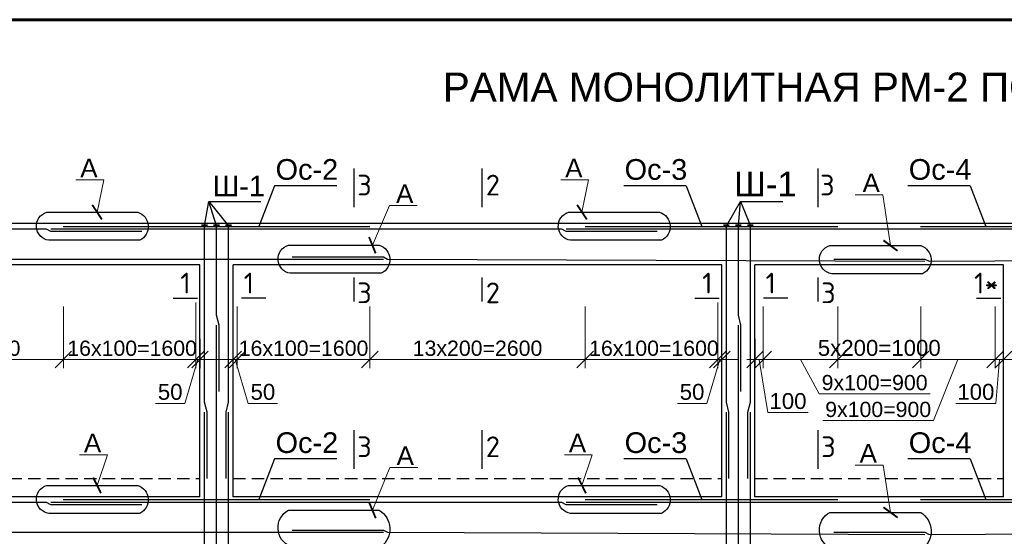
# Model space of a CAD drawing. Header units: millimetres. Extents: x 2063114 to 14983986, y -126020516 to 213791.
# Tile 560 of 656: x 2331580 to 2343467, y -348432 to -342191. Entities that reach past the tile are written whole.
import ezdxf

# ---------------------------------------------------------------- set-up
doc = ezdxf.new("R2010")
doc.units = ezdxf.units.MM
doc.linetypes.add('штриховая', pattern=[0.75, 0.5, -0.25])
doc.layers.get('Defpoints').update_dxf_attribs({"color": 6, "lineweight": 35})
doc.layers.add('.', color=7, linetype='Continuous', lineweight=15)
doc.layers.add('РАЗМЕР АР', color=150, linetype='Continuous', lineweight=20)
doc.styles.add('ISOCPEUR', font='isocpeui.ttf', dxfattribs={"height": 300})
doc.styles.add('seviyorum', font='times.ttf')
doc.styles.get("Standard").update_dxf_attribs({"font": 'arial.ttf'})
doc.dimstyles.new('1-100', dxfattribs={"dimtxt": 300, "dimasz": 250, "dimexe": 130, "dimexo": 130, "dimgap": 50, "dimtad": 1, "dimdec": 0, "dimtxsty": 'seviyorum', "dimblk": 'OBLIQUE', "dimcen": 250, "dimdle": 125, "dimclrd": 256, "dimclre": 256, "dimclrt": 256, "dimadec": 0, "dimazin": 0, "dimtfac": 1, "dimtdec": 0, "dimtmove": 1, "dimatfit": 3, "dimldrblk": 'OBLIQUE', "dimfxl": 200, "dimlwd": -1, "dimlwe": -1, "dimarcsym": 0})
doc.dimstyles.new('1-50 gbgggn', dxfattribs={"dimscale": 0, "dimtxt": 250, "dimasz": 150, "dimexe": 25, "dimexo": 200, "dimgap": 100, "dimtad": 1, "dimdec": 0, "dimlfac": 0.5, "dimtxsty": 'ISOCPEUR', "dimblk": 'ARCHTICK', "dimcen": 100, "dimdle": 100, "dimclrd": 167, "dimclre": 167, "dimadec": 0, "dimazin": 0, "dimtfac": 1, "dimtdec": 0, "dimtmove": 1, "dimatfit": 3, "dimfxl": 1.25, "dimlwd": 5, "dimlwe": 5, "dimarcsym": 0})

# ---------------------------------------------------------------- blocks, each defined once
blk = doc.blocks.new('*U1594')
at = {"color": 0, "lineweight": 60, "ltscale": 25}
blk.add_lwpolyline([(-57400, 41500), (-500, 41500), (-500, 500), (-57400, 500)], close=True, dxfattribs=at)
blk = doc.blocks.new('_ArchTick')
at = {"color": 0, "linetype": 'ByBlock', "const_width": 0.15}
blk.add_lwpolyline([(-0.5, -0.5), (0.5, 0.5)], dxfattribs=at)
blk = doc.blocks.new('_Oblique')
at = {"color": 0, "linetype": 'ByBlock', "lineweight": -2}
blk.add_line((-0.5, -0.5), (0.5, 0.5), dxfattribs=at)
blk = doc.blocks.new('*D1635')
at = {"layer": 'Defpoints', "color": 0, "lineweight": 30, "ltscale": 100, "transparency": 16777216}
for p in [(2329507, -345553), (2332107, -345553), (2332107, -346295)]:
    blk.add_point(p, dxfattribs=at)
at = {"layer": 'РАЗМЕР АР', "ltscale": 100, "transparency": 16777216}
for p, q in [((2329507, -345657), (2329507, -346399)), ((2332107, -345657), (2332107, -346399)), ((2329407, -346295), (2332207, -346295))]:
    blk.add_line(p, q, dxfattribs=at)
at = {"layer": 'РАЗМЕР АР', "ltscale": 100, "transparency": 16777216, "xscale": 200, "yscale": 200, "zscale": 200, "rotation": 180}
blk.add_blockref('_Oblique', (2329507, -346295), dxfattribs=at)
at = {"layer": 'РАЗМЕР АР', "ltscale": 100, "transparency": 16777216, "xscale": 200, "yscale": 200, "zscale": 200}
blk.add_blockref('_Oblique', (2332107, -346295), dxfattribs=at)
at = {"layer": 'РАЗМЕР АР', "ltscale": 100, "transparency": 16777216, "insert": (2330807, -346161), "char_height": 192, "attachment_point": 5}
blk.add_mtext('{\\H0.95833x;13x200=2600}', dxfattribs=at)
blk = doc.blocks.new('*D1637')
at = {"layer": 'Defpoints', "color": 0, "lineweight": 30, "ltscale": 100, "transparency": 16777216}
for p in [(2333707, -345503), (2333757, -345943), (2333757, -346295)]:
    blk.add_point(p, dxfattribs=at)
at = {"layer": 'РАЗМЕР АР', "ltscale": 100, "transparency": 16777216}
for p, q in [((2333707, -345607), (2333707, -346399)), ((2333757, -346047), (2333757, -346399)), ((2333707, -346295), (2333507, -346295)), ((2333732, -346295), (2333574, -346826)), ((2333707, -346295), (2333757, -346295)), ((2333707, -346295), (2333757, -346295)), ((2333757, -346295), (2333957, -346295)), ((2333574, -346826), (2333220, -346826))]:
    blk.add_line(p, q, dxfattribs=at)
at = {"layer": 'РАЗМЕР АР', "ltscale": 100, "transparency": 16777216, "xscale": 200, "yscale": 200, "zscale": 200}
blk.add_blockref('_Oblique', (2333707, -346295), dxfattribs=at)
at = {"layer": 'РАЗМЕР АР', "ltscale": 100, "transparency": 16777216, "xscale": 200, "yscale": 200, "zscale": 200, "rotation": 180}
blk.add_blockref('_Oblique', (2333757, -346295), dxfattribs=at)
at = {"layer": 'РАЗМЕР АР', "ltscale": 100, "transparency": 16777216, "insert": (2333397, -346688), "char_height": 192, "attachment_point": 5}
blk.add_mtext('50', dxfattribs=at)
blk = doc.blocks.new('*D1638')
at = {"layer": 'Defpoints', "color": 0, "lineweight": 30, "ltscale": 100, "transparency": 16777216}
for p in [(2333707, -345503), (2332107, -345553), (2333707, -346295)]:
    blk.add_point(p, dxfattribs=at)
at = {"layer": 'РАЗМЕР АР', "ltscale": 100, "transparency": 16777216}
for p, q in [((2332107, -345657), (2332107, -346399)), ((2333707, -345607), (2333707, -346399)), ((2332007, -346295), (2333807, -346295))]:
    blk.add_line(p, q, dxfattribs=at)
at = {"layer": 'РАЗМЕР АР', "ltscale": 100, "transparency": 16777216, "xscale": 200, "yscale": 200, "zscale": 200, "rotation": 180}
blk.add_blockref('_Oblique', (2332107, -346295), dxfattribs=at)
at = {"layer": 'РАЗМЕР АР', "ltscale": 100, "transparency": 16777216, "xscale": 200, "yscale": 200, "zscale": 200}
blk.add_blockref('_Oblique', (2333707, -346295), dxfattribs=at)
at = {"layer": 'РАЗМЕР АР', "ltscale": 100, "transparency": 16777216, "insert": (2332937, -346161), "char_height": 192, "attachment_point": 5}
blk.add_mtext('{\\H0.95833x;16x100=1600}', dxfattribs=at)
blk = doc.blocks.new('*D1645')
at = {"layer": 'Defpoints', "color": 0, "lineweight": 30, "ltscale": 100, "transparency": 16777216}
for p in [(2335807, -345553), (2338407, -345553), (2338407, -346295)]:
    blk.add_point(p, dxfattribs=at)
at = {"layer": 'РАЗМЕР АР', "ltscale": 100, "transparency": 16777216}
for p, q in [((2335807, -345657), (2335807, -346399)), ((2338407, -345657), (2338407, -346399)), ((2335707, -346295), (2338507, -346295))]:
    blk.add_line(p, q, dxfattribs=at)
at = {"layer": 'РАЗМЕР АР', "ltscale": 100, "transparency": 16777216, "xscale": 200, "yscale": 200, "zscale": 200, "rotation": 180}
blk.add_blockref('_Oblique', (2335807, -346295), dxfattribs=at)
at = {"layer": 'РАЗМЕР АР', "ltscale": 100, "transparency": 16777216, "xscale": 200, "yscale": 200, "zscale": 200}
blk.add_blockref('_Oblique', (2338407, -346295), dxfattribs=at)
at = {"layer": 'РАЗМЕР АР', "ltscale": 100, "transparency": 16777216, "insert": (2337107, -346161), "char_height": 192, "attachment_point": 5}
blk.add_mtext('{\\H0.95833x;13x200=2600}', dxfattribs=at)
blk = doc.blocks.new('*D1646')
at = {"layer": 'Defpoints', "color": 0, "lineweight": 30, "ltscale": 100, "transparency": 16777216}
for p in [(2334207, -345553), (2335807, -345553), (2334207, -346295)]:
    blk.add_point(p, dxfattribs=at)
at = {"layer": 'РАЗМЕР АР', "ltscale": 100, "transparency": 16777216}
for p, q in [((2334207, -345657), (2334207, -346399)), ((2335807, -345657), (2335807, -346399)), ((2335907, -346295), (2334107, -346295))]:
    blk.add_line(p, q, dxfattribs=at)
at = {"layer": 'РАЗМЕР АР', "ltscale": 100, "transparency": 16777216, "xscale": 200, "yscale": 200, "zscale": 200, "rotation": 180}
blk.add_blockref('_Oblique', (2334207, -346295), dxfattribs=at)
at = {"layer": 'РАЗМЕР АР', "ltscale": 100, "transparency": 16777216, "xscale": 200, "yscale": 200, "zscale": 200}
blk.add_blockref('_Oblique', (2335807, -346295), dxfattribs=at)
at = {"layer": 'РАЗМЕР АР', "ltscale": 100, "transparency": 16777216, "insert": (2335007, -346161), "char_height": 192, "attachment_point": 5}
blk.add_mtext('{\\H0.95833x;16x100=1600}', dxfattribs=at)
blk = doc.blocks.new('*D1647')
at = {"layer": 'Defpoints', "color": 0, "lineweight": 30, "ltscale": 100, "transparency": 16777216}
for p in [(2340007, -345503), (2340057, -345943), (2340057, -346295)]:
    blk.add_point(p, dxfattribs=at)
at = {"layer": 'РАЗМЕР АР', "ltscale": 100, "transparency": 16777216}
for p, q in [((2340007, -345607), (2340007, -346399)), ((2340057, -346047), (2340057, -346399)), ((2340007, -346295), (2339807, -346295)), ((2340032, -346295), (2339874, -346826)), ((2340007, -346295), (2340057, -346295)), ((2340007, -346295), (2340057, -346295)), ((2340057, -346295), (2340257, -346295)), ((2339874, -346826), (2339520, -346826))]:
    blk.add_line(p, q, dxfattribs=at)
at = {"layer": 'РАЗМЕР АР', "ltscale": 100, "transparency": 16777216, "xscale": 200, "yscale": 200, "zscale": 200}
blk.add_blockref('_Oblique', (2340007, -346295), dxfattribs=at)
at = {"layer": 'РАЗМЕР АР', "ltscale": 100, "transparency": 16777216, "xscale": 200, "yscale": 200, "zscale": 200, "rotation": 180}
blk.add_blockref('_Oblique', (2340057, -346295), dxfattribs=at)
at = {"layer": 'РАЗМЕР АР', "ltscale": 100, "transparency": 16777216, "insert": (2339697, -346688), "char_height": 192, "attachment_point": 5}
blk.add_mtext('50', dxfattribs=at)
blk = doc.blocks.new('*D1648')
at = {"layer": 'Defpoints', "color": 0, "lineweight": 30, "ltscale": 100, "transparency": 16777216}
for p in [(2340007, -345503), (2338407, -345553), (2340007, -346295)]:
    blk.add_point(p, dxfattribs=at)
at = {"layer": 'РАЗМЕР АР', "ltscale": 100, "transparency": 16777216}
for p, q in [((2338407, -345657), (2338407, -346399)), ((2340007, -345607), (2340007, -346399)), ((2338307, -346295), (2340107, -346295))]:
    blk.add_line(p, q, dxfattribs=at)
at = {"layer": 'РАЗМЕР АР', "ltscale": 100, "transparency": 16777216, "xscale": 200, "yscale": 200, "zscale": 200, "rotation": 180}
blk.add_blockref('_Oblique', (2338407, -346295), dxfattribs=at)
at = {"layer": 'РАЗМЕР АР', "ltscale": 100, "transparency": 16777216, "xscale": 200, "yscale": 200, "zscale": 200}
blk.add_blockref('_Oblique', (2340007, -346295), dxfattribs=at)
at = {"layer": 'РАЗМЕР АР', "ltscale": 100, "transparency": 16777216, "insert": (2339237, -346161), "char_height": 192, "attachment_point": 5}
blk.add_mtext('{\\H0.95833x;16x100=1600}', dxfattribs=at)
blk = doc.blocks.new('*D1649')
at = {"layer": 'Defpoints', "color": 0, "lineweight": 30, "ltscale": 100, "transparency": 16777216}
for p in [(2334207, -345553), (2334157, -345943), (2334157, -346295)]:
    blk.add_point(p, dxfattribs=at)
at = {"layer": 'РАЗМЕР АР', "ltscale": 100, "transparency": 16777216}
for p, q in [((2334207, -345657), (2334207, -346399)), ((2334157, -346047), (2334157, -346399)), ((2334157, -346295), (2333957, -346295)), ((2334207, -346295), (2334157, -346295)), ((2334207, -346295), (2334157, -346295)), ((2334182, -346295), (2334339, -346826)), ((2334207, -346295), (2334407, -346295)), ((2334339, -346826), (2334694, -346826))]:
    blk.add_line(p, q, dxfattribs=at)
at = {"layer": 'РАЗМЕР АР', "ltscale": 100, "transparency": 16777216, "xscale": 200, "yscale": 200, "zscale": 200}
blk.add_blockref('_Oblique', (2334157, -346295), dxfattribs=at)
at = {"layer": 'РАЗМЕР АР', "ltscale": 100, "transparency": 16777216, "xscale": 200, "yscale": 200, "zscale": 200, "rotation": 180}
blk.add_blockref('_Oblique', (2334207, -346295), dxfattribs=at)
at = {"layer": 'РАЗМЕР АР', "ltscale": 100, "transparency": 16777216, "insert": (2334516, -346688), "char_height": 192, "attachment_point": 5}
blk.add_mtext('50', dxfattribs=at)
blk = doc.blocks.new('*D1609')
at = {"layer": 'Defpoints', "color": 0, "lineweight": 30, "ltscale": 100, "transparency": 16777216}
for p in [(2340557, -345553), (2340457, -345943), (2340457, -346295)]:
    blk.add_point(p, dxfattribs=at)
at = {"layer": 'РАЗМЕР АР', "ltscale": 100, "transparency": 16777216}
for p, q in [((2340557, -345657), (2340557, -346399)), ((2340457, -346047), (2340457, -346399)), ((2340657, -346295), (2340357, -346295)), ((2340507, -346295), (2340613, -346937)), ((2340613, -346937), (2341098, -346937))]:
    blk.add_line(p, q, dxfattribs=at)
at = {"layer": 'РАЗМЕР АР', "ltscale": 100, "transparency": 16777216, "xscale": 200, "yscale": 200, "zscale": 200, "rotation": 180}
blk.add_blockref('_Oblique', (2340457, -346295), dxfattribs=at)
at = {"layer": 'РАЗМЕР АР', "ltscale": 100, "transparency": 16777216, "xscale": 200, "yscale": 200, "zscale": 200}
blk.add_blockref('_Oblique', (2340557, -346295), dxfattribs=at)
at = {"layer": 'РАЗМЕР АР', "ltscale": 100, "transparency": 16777216, "insert": (2340855, -346799), "char_height": 192, "attachment_point": 5}
blk.add_mtext('100', dxfattribs=at)
blk = doc.blocks.new('*D1610')
at = {"layer": 'Defpoints', "color": 0, "lineweight": 30, "ltscale": 100, "transparency": 16777216}
for p in [(2340557, -345553), (2341457, -345553), (2340557, -346295)]:
    blk.add_point(p, dxfattribs=at)
at = {"layer": 'РАЗМЕР АР', "ltscale": 100, "transparency": 16777216}
for p, q in [((2340557, -345657), (2340557, -346399)), ((2341457, -345657), (2341457, -346399)), ((2341557, -346295), (2340457, -346295)), ((2341007, -346295), (2341233, -346710)), ((2341233, -346710), (2342570, -346710))]:
    blk.add_line(p, q, dxfattribs=at)
at = {"layer": 'РАЗМЕР АР', "ltscale": 100, "transparency": 16777216, "xscale": 200, "yscale": 200, "zscale": 200, "rotation": 180}
blk.add_blockref('_Oblique', (2340557, -346295), dxfattribs=at)
at = {"layer": 'РАЗМЕР АР', "ltscale": 100, "transparency": 16777216, "xscale": 200, "yscale": 200, "zscale": 200}
blk.add_blockref('_Oblique', (2341457, -346295), dxfattribs=at)
at = {"layer": 'РАЗМЕР АР', "ltscale": 100, "transparency": 16777216, "insert": (2341901, -346576), "char_height": 192, "attachment_point": 5}
blk.add_mtext('{\\H0.95833x;9x100=900}', dxfattribs=at)
blk = doc.blocks.new('*D1611')
at = {"layer": 'Defpoints', "color": 0, "lineweight": 30, "ltscale": 100, "transparency": 16777216}
for p in [(2343357, -345553), (2343457, -345943), (2343457, -346295)]:
    blk.add_point(p, dxfattribs=at)
at = {"layer": 'РАЗМЕР АР', "ltscale": 100, "transparency": 16777216}
for p, q in [((2343357, -345657), (2343357, -346399)), ((2343457, -346047), (2343457, -346399)), ((2343257, -346295), (2343557, -346295)), ((2343407, -346295), (2343366, -346826)), ((2343366, -346826), (2342880, -346826))]:
    blk.add_line(p, q, dxfattribs=at)
at = {"layer": 'РАЗМЕР АР', "ltscale": 100, "transparency": 16777216, "xscale": 200, "yscale": 200, "zscale": 200, "rotation": 180}
blk.add_blockref('_Oblique', (2343357, -346295), dxfattribs=at)
at = {"layer": 'РАЗМЕР АР', "ltscale": 100, "transparency": 16777216, "xscale": 200, "yscale": 200, "zscale": 200}
blk.add_blockref('_Oblique', (2343457, -346295), dxfattribs=at)
at = {"layer": 'РАЗМЕР АР', "ltscale": 100, "transparency": 16777216, "insert": (2343123, -346688), "char_height": 192, "attachment_point": 5}
blk.add_mtext('100', dxfattribs=at)
blk = doc.blocks.new('*D1612')
at = {"layer": 'Defpoints', "color": 0, "lineweight": 30, "ltscale": 100, "transparency": 16777216}
for p in [(2342457, -345553), (2343357, -345553), (2343357, -346295)]:
    blk.add_point(p, dxfattribs=at)
at = {"layer": 'РАЗМЕР АР', "ltscale": 100, "transparency": 16777216}
for p, q in [((2342457, -345657), (2342457, -346399)), ((2343357, -345657), (2343357, -346399)), ((2342357, -346295), (2343457, -346295)), ((2342907, -346295), (2342612, -347034)), ((2342612, -347034), (2341276, -347034))]:
    blk.add_line(p, q, dxfattribs=at)
at = {"layer": 'РАЗМЕР АР', "ltscale": 100, "transparency": 16777216, "xscale": 200, "yscale": 200, "zscale": 200, "rotation": 180}
blk.add_blockref('_Oblique', (2342457, -346295), dxfattribs=at)
at = {"layer": 'РАЗМЕР АР', "ltscale": 100, "transparency": 16777216, "xscale": 200, "yscale": 200, "zscale": 200}
blk.add_blockref('_Oblique', (2343357, -346295), dxfattribs=at)
at = {"layer": 'РАЗМЕР АР', "ltscale": 100, "transparency": 16777216, "insert": (2341944, -346900), "char_height": 192, "attachment_point": 5}
blk.add_mtext('{\\H0.95833x;9x100=900}', dxfattribs=at)
blk = doc.blocks.new('*D1613')
at = {"layer": 'Defpoints', "color": 0, "lineweight": 30, "transparency": 16777216}
for p in [(2341457, -345553), (2342457, -345553), (2342457, -346295)]:
    blk.add_point(p, dxfattribs=at)
at = {"layer": 'РАЗМЕР АР', "transparency": 16777216}
for p, q in [((2341457, -345657), (2341457, -346399)), ((2342457, -345657), (2342457, -346399)), ((2341357, -346295), (2342557, -346295))]:
    blk.add_line(p, q, dxfattribs=at)
at = {"layer": 'РАЗМЕР АР', "transparency": 16777216, "xscale": 200, "yscale": 200, "zscale": 200, "rotation": 180}
blk.add_blockref('_Oblique', (2341457, -346295), dxfattribs=at)
at = {"layer": 'РАЗМЕР АР', "transparency": 16777216, "xscale": 200, "yscale": 200, "zscale": 200}
blk.add_blockref('_Oblique', (2342457, -346295), dxfattribs=at)
at = {"layer": 'РАЗМЕР АР', "transparency": 16777216, "insert": (2341957, -346157), "char_height": 192, "attachment_point": 5}
blk.add_mtext('5х200=1000', dxfattribs=at)

msp = doc.modelspace()

# ---------------------------------------------------------------- linework, layer by layer
at = {"lineweight": 30, "ltscale": 100}
for p, q in [((2335612.60735, -343988.77787), (2335612.60735, -344455.81704)), ((2337160.44815, -343988.77787), (2337160.44815, -344455.81704)), ((2341213.7016, -343988.77787), (2341213.7016, -344455.81704)), ((2333756.57029, -344653.11596), (2327856.57029, -344653.11596)), ((2334156.57029, -344653.11596), (2333756.57029, -344653.11596)), ((2340056.57029, -344653.11596), (2334156.57029, -344653.11596)), ((2340456.57029, -344653.11596), (2340056.57029, -344653.11596)), ((2343456.57029, -344653.11596), (2340456.57029, -344653.11596)), ((2343856.57029, -344653.11596), (2343456.57029, -344653.11596)), ((2333756.57029, -345153.11596), (2327856.57029, -345153.11596)), ((2333756.57029, -347953.11596), (2333756.57029, -345153.11596)), ((2340056.57029, -345153.11596), (2334156.57029, -345153.11596)), ((2334156.57029, -347953.11596), (2334156.57029, -345153.11596)), ((2340056.57029, -347953.11596), (2340056.57029, -345153.11596)), ((2343456.57029, -345153.11596), (2340456.57029, -345153.11596)), ((2340456.57029, -347953.11596), (2340456.57029, -345153.11596)), ((2343456.57029, -347953.11596), (2343456.57029, -345153.11596)), ((2335612.60735, -345307.39773), (2335612.60735, -345594.34646)), ((2337160.44815, -345307.39773), (2337160.44815, -345594.34646)), ((2341213.7016, -345307.39773), (2341213.7016, -345594.34646)), ((2333431.20488, -345553.45377), (2333724.82671, -345553.45377)), ((2334551.6295, -345553.45377), (2334258.00766, -345553.45377)), ((2339731.20488, -345553.45377), (2340024.82671, -345553.45377)), ((2340851.6295, -345553.45377), (2340558.00766, -345553.45377)), ((2343131.20488, -345553.45377), (2343424.82671, -345553.45377)), ((2335612.60735, -347149.3475), (2335612.60735, -347616.38667)), ((2337160.44815, -347149.3475), (2337160.44815, -347616.38667)), ((2341213.7016, -347149.3475), (2341213.7016, -347616.38667)), ((2333756.57029, -347953.11596), (2327856.57029, -347953.11596)), ((2340056.57029, -347953.11596), (2334156.57029, -347953.11596)), ((2343456.57029, -347953.11596), (2340456.57029, -347953.11596))]:
    msp.add_line(p, q, dxfattribs=at)
for p, q in [((2334657.94444, -344197.05774), (2334468.53074, -344687.80751)), ((2335410.34239, -344197.05774), (2334657.94444, -344197.05774)), ((2339624.12873, -344197.05774), (2338871.73078, -344197.05774)), ((2339624.12873, -344197.05774), (2339813.54242, -344687.80751)), ((2343054.28758, -344197.05774), (2342301.88963, -344197.05774)), ((2343054.28758, -344197.05774), (2343243.70127, -344687.80751)), ((2334657.94444, -347497.05774), (2334468.53074, -347987.80751)), ((2335410.34239, -347497.05774), (2334657.94444, -347497.05774)), ((2339624.12873, -347497.05774), (2338871.73078, -347497.05774)), ((2339624.12873, -347497.05774), (2339813.54242, -347987.80751)), ((2343054.28758, -347497.05774), (2342301.88963, -347497.05774)), ((2343054.28758, -347497.05774), (2343243.70127, -347987.80751))]:
    msp.add_line(p, q)
at = {"color": 1, "lineweight": 30}
for p, q in [((2332106.57029, -344687.80751), (2335806.57029, -344687.80751)), ((2338406.57029, -344687.80751), (2341456.57029, -344687.80751)), ((2342456.57029, -344687.80751), (2345056.57029, -344687.80751)), ((2332106.57029, -347987.80751), (2335806.57029, -347987.80751)), ((2338406.57029, -347987.80751), (2341456.57029, -347987.80751)), ((2342456.57029, -347987.80751), (2345156.57029, -347987.80751))]:
    msp.add_line(p, q, dxfattribs=at)
at = {"ltscale": 100}
for points in [[(2333811.57029, -344683.11596), (2333862.2893, -344387.40909), (2334101.57029, -344683.11596)], [(2333862.2893, -344387.40909), (2334492.40846, -344387.40909)], [(2333956.57029, -344683.11596), (2333862.2893, -344387.40909)], [(2340111.57029, -344683.11596), (2340283.63365, -344387.40909), (2340401.57029, -344683.11596)], [(2340256.57029, -344683.11596), (2340283.63365, -344387.40909)], [(2340283.63365, -344387.40909), (2340792.40846, -344387.40909)]]:
    msp.add_lwpolyline(points, dxfattribs=at)
at = {"lineweight": 30}
for points in [[(2333028.81527, -344855.61165), (2331930.89842, -344855.61165, -0.8061503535), (2331907.22157, -344516.37859), (2333005.13842, -344516.37859, -0.6771535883)], [(2339328.81527, -344855.61165), (2338230.89842, -344855.61165, -0.8061503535), (2338207.22157, -344516.37859), (2339305.13842, -344516.37859, -0.6771535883)], [(2335945.19269, -345254.5862), (2334847.27584, -345254.5862, -0.8061503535), (2334823.599, -344915.35315), (2335921.51585, -344915.35315, -0.6771535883)], [(2342480.81527, -345259.38348), (2341382.89842, -345259.38348, -0.8061503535), (2341359.22157, -344920.15043), (2342457.13842, -344920.15043, -0.6771535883)], [(2333028.81527, -348155.61165), (2331930.89842, -348155.61165, -0.8061503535), (2331907.22157, -347816.37859), (2333005.13842, -347816.37859, -0.6771535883)], [(2339328.81527, -348155.61165), (2338230.89842, -348155.61165, -0.8061503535), (2338207.22157, -347816.37859), (2339305.13842, -347816.37859, -0.6771535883)], [(2335945.19269, -348554.5862), (2334847.27584, -348554.5862, -0.623224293), (2334823.599, -348115.35315), (2335921.51585, -348115.35315, -0.5234985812)], [(2342480.81527, -348581.98991), (2341382.89842, -348581.98991, -0.623224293), (2341359.22157, -348142.75685), (2342457.13842, -348142.75685, -0.5234985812)]]:
    msp.add_lwpolyline(points, format="xyb", close=True, dxfattribs=at)
at = {"color": 1, "lineweight": 60, "ltscale": 100}
for points in [[(2333776.57029, -344683.11596), (2333846.57029, -344683.11596)], [(2333921.57029, -344683.11596), (2333991.57029, -344683.11596)], [(2334066.57029, -344683.11596), (2334136.57029, -344683.11596)], [(2340076.57029, -344683.11596), (2340146.57029, -344683.11596)], [(2340221.57029, -344683.11596), (2340291.57029, -344683.11596)], [(2340366.57029, -344683.11596), (2340436.57029, -344683.11596)]]:
    msp.add_lwpolyline(points, dxfattribs=at)
at = {"color": 96, "lineweight": 30, "ltscale": 100}
for points in [[(2333841.57029, -347733.11596), (2333841.57029, -346933.11596), (2333811.57029, -346810.196), (2333811.57029, -344683.11596)], [(2333986.57029, -346683.11596), (2333986.57029, -345883.11596), (2333956.57029, -345760.196), (2333956.57029, -344683.11596)], [(2334071.57029, -347733.11596), (2334071.57029, -346933.11596), (2334101.57029, -346810.196), (2334101.57029, -344683.11596)], [(2340141.57029, -347733.11596), (2340141.57029, -346933.11596), (2340111.57029, -346810.196), (2340111.57029, -344683.11596)], [(2340286.57029, -346683.11596), (2340286.57029, -345883.11596), (2340256.57029, -345760.196), (2340256.57029, -344683.11596)], [(2340371.57029, -347733.11596), (2340371.57029, -346933.11596), (2340401.57029, -346810.196), (2340401.57029, -344683.11596)], [(2333986.57029, -349983.11596), (2333986.57029, -349183.11596), (2333956.57029, -349060.196), (2333956.57029, -345883.11596)], [(2340286.57029, -349983.11596), (2340286.57029, -349183.11596), (2340256.57029, -349060.196), (2340256.57029, -345883.11596)], [(2333841.57029, -350983.11596), (2333841.57029, -350183.11596), (2333811.57029, -350060.196), (2333811.57029, -346933.11596)], [(2334071.57029, -350983.11596), (2334071.57029, -350183.11596), (2334101.57029, -350060.196), (2334101.57029, -346933.11596)], [(2340141.57029, -350983.11596), (2340141.57029, -350183.11596), (2340111.57029, -350060.196), (2340111.57029, -346933.11596)], [(2340371.57029, -350983.11596), (2340371.57029, -350183.11596), (2340401.57029, -350060.196), (2340401.57029, -346933.11596)]]:
    msp.add_lwpolyline(points, dxfattribs=at)
at = {"color": 24, "lineweight": 30}
for points in [[(2333054.57029, -344750.88126), (2331954.57029, -344750.88126), (2331903.29542, -344723.47755), (2327495.57029, -344723.47755)], [(2339275.57029, -344750.88126), (2338175.57029, -344750.88126), (2338124.29542, -344723.47755), (2331954.57029, -344723.47755)], [(2345806.57029, -344750.88126), (2344706.57029, -344750.88126), (2344655.29542, -344723.47755), (2338175.57029, -344723.47755)], [(2334870.94772, -345055.35067), (2335970.94772, -345055.35067), (2336022.22259, -345082.75438), (2342506.57029, -345110.15809)], [(2327496.57029, -345082.75438), (2335970.94772, -345082.75438)], [(2341406.57029, -345082.75438), (2342506.57029, -345082.75438), (2342557.84516, -345110.15809), (2347306.57029, -345082.75438)], [(2333054.57029, -348050.88126), (2331954.57029, -348050.88126), (2331903.29542, -348023.47755), (2327495.57029, -348023.47755)], [(2339275.57029, -348050.88126), (2338175.57029, -348050.88126), (2338124.29542, -348023.47755), (2331954.57029, -348023.47755)], [(2345806.57029, -348050.88126), (2344706.57029, -348050.88126), (2344655.29542, -348023.47755), (2338175.57029, -348023.47755)], [(2327496.57029, -348382.75438), (2335970.94772, -348382.75438)], [(2334870.94772, -348355.35067), (2335970.94772, -348355.35067), (2336022.22259, -348382.75438), (2342506.57029, -348410.15809)], [(2341406.57029, -348382.75438), (2342506.57029, -348382.75438), (2342557.84516, -348410.15809), (2347306.57029, -348382.75438)]]:
    msp.add_lwpolyline(points, dxfattribs=at)
at = {"linetype": 'штриховая', "ltscale": 300}
for points in [[(2327856.57029, -347733.11596), (2333756.57029, -347733.11596)], [(2334156.57029, -347733.11596), (2340056.57029, -347733.11596)], [(2340456.57029, -347733.11596), (2343456.57029, -347733.11596)]]:
    msp.add_lwpolyline(points, dxfattribs=at)

# ---------------------------------------------------------------- block references
msp.add_blockref('*U1594', (2379792.08613, -383691.31434))

# ---------------------------------------------------------------- texts
at = {"layer": '.', "ltscale": 100, "char_height": 250, "width": 702.5, "attachment_point": 4}
for s, insert in [('Ос-2', (2334668.876, -344001.94719)), ('Ос-3', (2338882.66233, -344001.94719)), ('Ос-4', (2342312.82119, -344001.94719)), ('Ш-1', (2333910.07809, -344200.09533)), ('Ос-2', (2334668.876, -347301.94719)), ('Ос-3', (2338882.66233, -347301.94719)), ('Ос-4', (2342312.82119, -347301.94719))]:
    msp.add_mtext(s, dxfattribs=dict(at, insert=insert))
for s, height, p in [('А', 224, (2332311.63325, -344094.51605)), ('А', 224, (2338165.51194, -344094.51605)), ('Ш-1', 300, (2340203.68534, -344326.99498)), ('А', 224, (2341755.63091, -344274.43859)), ('А', 224, (2336123.86344, -344405.24367)), ('А', 224, (2332356.00226, -347416.18648)), ('А', 224, (2338209.88096, -347416.18648)), ('А', 224, (2341719.74116, -347540.44009)), ('А', 224, (2336130.75178, -347569.64131))]:
    msp.add_text(s, height=height).set_placement(p)
at = {"color": 0, "insert": (2336208.6838, -342830.00344), "char_height": 350, "width": 10255.2860103, "attachment_point": 1}
msp.add_mtext('\\pi478.80262;РАМА МОНОЛИТНАЯ РМ-2 ПО ОСИ "Б".', dxfattribs=at)
at = {"char_height": 250, "width": 114.3068182}
for s, insert, attachment_point in [('{\\fISOCPEUR|b0|i0|c0|p34;3}', (2335830.21967, -344064.17473), 3), ('{\\fISOCPEUR|b0|i0|c0|p34;2}', (2337378.06047, -344064.17473), 3), ('{\\fISOCPEUR|b0|i0|c0|p34;3}', (2341417.80995, -344064.17473), 3), ('{\\fISOCPEUR|b0|i0|c204|p34;1}', (2333518.86702, -345247.85699), 1), ('{\\fISOCPEUR|b0|i0|c204|p34;1}', (2334409.26597, -345247.85699), 3), ('{\\fISOCPEUR|b0|i0|c204|p34;1}', (2339818.86702, -345247.85699), 1), ('{\\fISOCPEUR|b0|i0|c204|p34;1}', (2340709.26597, -345247.85699), 3), ('{\\fISOCPEUR|b0|i0|c204|p34;1*}', (2343100.61655, -345247.85699), 1), ('{\\fISOCPEUR|b0|i0|c0|p34;3}', (2335830.21967, -345365.65058), 3), ('{\\fISOCPEUR|b0|i0|c0|p34;2}', (2337378.06047, -345365.65058), 3), ('{\\fISOCPEUR|b0|i0|c0|p34;3}', (2341431.31392, -345365.65058), 3), ('{\\fISOCPEUR|b0|i0|c0|p34;3}', (2335830.21967, -347224.74436), 3), ('{\\fISOCPEUR|b0|i0|c0|p34;2}', (2337378.06047, -347224.74436), 3), ('{\\fISOCPEUR|b0|i0|c0|p34;3}', (2341431.31392, -347224.74436), 3)]:
    msp.add_mtext(s, dxfattribs=dict(at, insert=insert, attachment_point=attachment_point))

# ---------------------------------------------------------------- dimensions: what is measured, and where the dimension line sits
at = {"layer": 'РАЗМЕР АР', "ltscale": 100}
for base, p1, p2, text, picture, middle in [((2333706.57029, -346294.91935), (2332106.57029, -345553.11596), (2333706.57029, -345503.11596), '{\\H0.95833x;16x100=<>}', '*D1638', (2332936.67472, -346294.91935)), ((2340006.57029, -346294.91935), (2338406.57029, -345553.11596), (2340006.57029, -345503.11596), '{\\H0.95833x;16x100=<>}', '*D1648', (2339236.67472, -346294.91935)), ((2343356.57029, -346294.91935), (2342456.57029, -345553.11596), (2343356.57029, -345553.11596), '{\\H0.95833x;9x100=<>}', '*D1612', (2342572.23578, -347034.10867))]:
    dim = msp.add_linear_dim(base=base, p1=p1, p2=p2, angle=180, text=text, dimstyle='1-100', override={"dimscale": 0.8, "dimtxt": 240, "dimtxsty": 'Standard'}, dxfattribs=at)
    dim.commit()
    dim.dimension.update_dxf_attribs({"geometry": picture, "text_midpoint": middle, "dimtype": 160})
for base, p1, p2, picture, middle in [((2333756.57029, -346294.91935), (2333706.57029, -345503.11596), (2333756.57029, -345943.29114), '*D1637', (2333533.93431, -346825.66825)), ((2340056.57029, -346294.91935), (2340006.57029, -345503.11596), (2340056.57029, -345943.29114), '*D1647', (2339833.93431, -346825.66825)), ((2343456.57029, -346294.91935), (2343356.57029, -345553.11596), (2343456.57029, -345943.29114), '*D1611', (2343325.87311, -346825.66825))]:
    dim = msp.add_linear_dim(base=base, p1=p1, p2=p2, angle=180, dimstyle='1-100', override={"dimscale": 0.8, "dimtxt": 240, "dimtxsty": 'Standard'}, dxfattribs=at)
    dim.commit()
    dim.dimension.update_dxf_attribs({"geometry": picture, "text_midpoint": middle, "dimtype": 160})
for base, p1, p2, picture, middle in [((2332106.57029, -346294.91935), (2329506.57029, -345553.11596), (2332106.57029, -345553.11596), '*D1635', (2330806.57029, -346160.91149)), ((2338406.57029, -346294.91935), (2335806.57029, -345553.11596), (2338406.57029, -345553.11596), '*D1645', (2337106.57029, -346160.91149))]:
    dim = msp.add_linear_dim(base=base, p1=p1, p2=p2, text='{\\H0.95833x;13x200=<>}', dimstyle='1-100', override={"dimscale": 0.8, "dimtxt": 240, "dimtxsty": 'Standard'}, dxfattribs=at)
    dim.commit()
    dim.dimension.update_dxf_attribs({"geometry": picture, "text_midpoint": middle})
for base, p1, p2, picture, middle in [((2334156.57029, -346294.91935), (2334206.57029, -345553.11596), (2334156.57029, -345943.29114), '*D1649', (2334379.20628, -346825.66825)), ((2340456.57029, -346294.91935), (2340556.57029, -345553.11596), (2340456.57029, -345943.29114), '*D1609', (2340652.69554, -346937.49539))]:
    dim = msp.add_linear_dim(base=base, p1=p1, p2=p2, dimstyle='1-100', override={"dimscale": 0.8, "dimtxt": 240, "dimtxsty": 'Standard'}, dxfattribs=at)
    dim.commit()
    dim.dimension.update_dxf_attribs({"geometry": picture, "text_midpoint": middle, "dimtype": 160})
for base, p1, p2, text, picture, middle in [((2334206.57029, -346294.91935), (2335806.57029, -345553.11596), (2334206.57029, -345553.11596), '{\\H0.95833x;16x100=<>}', '*D1646', (2335006.57029, -346294.91935)), ((2340556.57029, -346294.91935), (2341456.57029, -345553.11596), (2340556.57029, -345553.11596), '{\\H0.95833x;9x100=<>}', '*D1610', (2341273.13693, -346709.92328))]:
    dim = msp.add_linear_dim(base=base, p1=p1, p2=p2, text=text, dimstyle='1-100', override={"dimscale": 0.8, "dimtxt": 240, "dimtxsty": 'Standard'}, dxfattribs=at)
    dim.commit()
    dim.dimension.update_dxf_attribs({"geometry": picture, "text_midpoint": middle, "dimtype": 160})
at = {"layer": 'РАЗМЕР АР'}
dim = msp.add_linear_dim(base=(2342456.57029, -346294.91935), p1=(2341456.57029, -345553.11596), p2=(2342456.57029, -345553.11596), text='5х200=<>', dimstyle='1-100', override={"dimscale": 0.8, "dimtxt": 240, "dimtxsty": 'Standard'}, dxfattribs=at)
dim.commit()
dim.dimension.update_dxf_attribs({"geometry": '*D1613', "text_midpoint": (2341956.57029, -346294.91935), "dimtype": 160})

# ---------------------------------------------------------------- leaders
at = {"color": 2, "linetype": 'ByBlock'}
for points in [[(2332514.35696, -344516.37859), (2332594.12935, -344125.18604), (2332259.06926, -344125.18604)], [(2338368.23565, -344516.37859), (2338448.00804, -344125.18604), (2338112.94795, -344125.18604)], [(2342092.40468, -344920.15043), (2342001.77163, -344305.10858), (2341666.71153, -344305.10858)], [(2335837.79922, -344915.35315), (2336042.96734, -344435.91365), (2336378.02744, -344435.91365)], [(2332514.35696, -347816.37859), (2332638.49836, -347446.85646), (2332303.43827, -347446.85646)], [(2338368.23565, -347816.37859), (2338492.37706, -347446.85646), (2338157.31696, -347446.85646)], [(2335837.79922, -348115.35315), (2336049.85568, -347600.31129), (2336384.91577, -347600.31129)], [(2342092.87031, -348142.75685), (2342002.23726, -347571.11007), (2341667.17717, -347571.11007)]]:
    msp.add_leader(points, dimstyle='1-50 gbgggn', override={"dimscale": 1, "dimtad": 0, "dimtxsty": 'Standard', "dimldrblk": 'ArchTick'}, dxfattribs=at)

doc.saveas('drawing.dxf')
